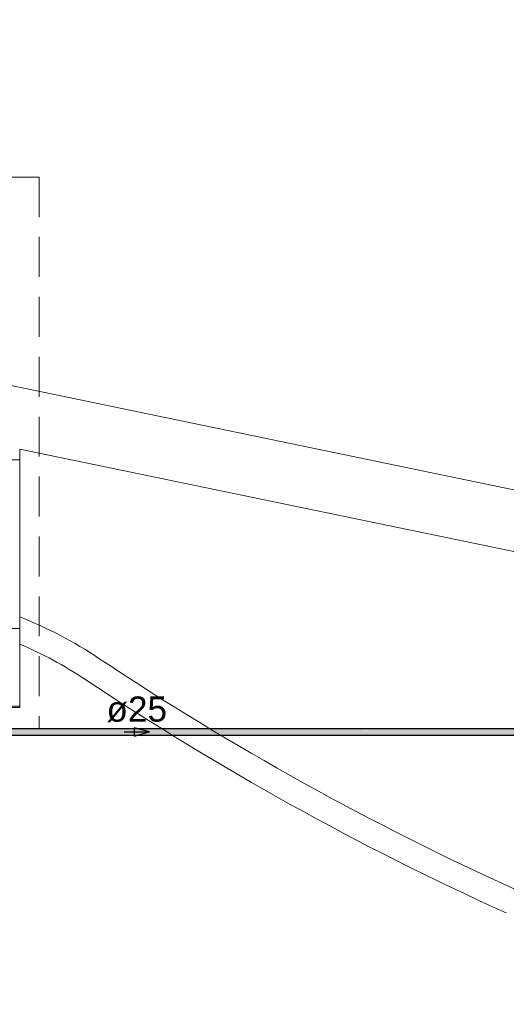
# Model space of a CAD drawing. Header units: millimetres. Extents: x 567 to 934, y -1 to 364.
# Tile 508 of 656: x 790 to 794, y 41 to 49. Entities that reach past the tile are written whole.
import ezdxf

# ---------------------------------------------------------------- set-up
doc = ezdxf.new("R2010")
doc.units = ezdxf.units.MM
doc.header["$MEASUREMENT"] = 0
doc.linetypes.add('HIDDEN2', pattern=[0.47625, 0.3175, -0.15875])
doc.linetypes.add('NULL', pattern=[0])
for name, color, linetype, lineweight in [('AF-Condutos', 140, 'Continuous', 25), ('AF-Sentido conduto', 140, 'Continuous', 30), ('AF-Textos conduto', 7, 'Continuous', 9), ('DI-Detalhes', 1, 'HIDDEN2', 9)]:
    doc.layers.add(name, color=color, linetype=linetype, lineweight=lineweight)
doc.layers.add('ARQ FINA', color=8, linetype='Continuous')
doc.styles.add('Arial', font='arial.ttf')

msp = doc.modelspace()

# ---------------------------------------------------------------- hatches: boundary and pattern name
at = {"layer": 'AF-Condutos', "linetype": 'Continuous'}
for points in [[(783.2948, 43.305), (798.768, 43.3018), (798.768, 43.305)], [(783.2948, 43.3018), (798.768, 43.2949), (798.768, 43.3018)], [(783.2948, 43.2949), (798.768, 43.2854), (798.768, 43.2949)], [(798.798, 43.3018), (783.3148, 43.305), (783.3148, 43.3018)], [(798.798, 43.2949), (783.3148, 43.3018), (783.3148, 43.2949)], [(798.798, 43.2854), (783.3148, 43.2948), (783.3148, 43.2854)], [(783.2948, 43.2854), (798.768, 43.275), (798.768, 43.2854)], [(783.2948, 43.275), (798.768, 43.2655), (798.768, 43.275)], [(783.2948, 43.2655), (798.768, 43.2585), (798.768, 43.2655)], [(783.2948, 43.2585), (798.768, 43.2553), (798.768, 43.2585)], [(798.798, 43.275), (783.3148, 43.2854), (783.3148, 43.275)], [(798.798, 43.2655), (783.3148, 43.275), (783.3148, 43.2655)], [(798.798, 43.2585), (783.3148, 43.2655), (783.3148, 43.2585)], [(798.798, 43.2553), (783.3148, 43.2585), (783.3148, 43.2553)]]:
    msp.add_hatch(color=151, dxfattribs=at).paths.add_polyline_path(points)

# ---------------------------------------------------------------- linework, layer by layer
at = {"layer": 'AF-Condutos'}
for p, q in [((798.768, 43.305), (783.2948, 43.305)), ((783.3148, 43.2553), (798.798, 43.2553))]:
    msp.add_line(p, q, dxfattribs=at)
at = {"layer": 'AF-Sentido conduto'}
for p, q in [((791.1113, 43.2802), (790.9906, 43.3125)), ((790.9906, 43.3125), (790.9906, 43.2478)), ((790.9906, 43.2478), (791.1113, 43.2802))]:
    msp.add_line(p, q, dxfattribs=at)
msp.add_lwpolyline([(790.9113, 43.2802), (791.1113, 43.2802)], dxfattribs=at)
at = {"layer": 'ARQ FINA', "lineweight": 5}
for p, q in [((813.7128, 41.1145), (749.5081, 54.441)), ((813.7128, 41.1145), (749.5081, 54.441)), ((790.0798, 45.4435), (790.0798, 45.5296)), ((790.0798, 45.5296), (803.8831, 42.6646)), ((790.0798, 45.4435), (789.9198, 45.4435)), ((790.0798, 44.1035), (790.0798, 45.4435)), ((789.9198, 44.1035), (790.0798, 44.1035)), ((790.0798, 43.4854), (790.0798, 44.1035)), ((784.8498, 43.4854), (790.0798, 43.4854)), ((784.8698, 43.4754), (790.0798, 43.4754)), ((790.0798, 43.4854), (790.0798, 43.4754))]:
    msp.add_line(p, q, dxfattribs=at)
for centre, radius, start, end in [((788.8313, 41.0437), 3.3899, 56.34348, 68.38913), ((788.8313, 41.0437), 3.1899, 56.34348, 66.95881), ((803.6809, 63.3464), 23.4042, 236.34348, 245.65652), ((803.6809, 63.3464), 23.6042, 236.34348, 245.65652)]:
    msp.add_arc(centre, radius, start, end, dxfattribs=at)
at = {"layer": 'DI-Detalhes'}
msp.add_lwpolyline([(782.8287, 47.692), (790.2344, 47.692), (790.2344, 43.3066), (782.8287, 43.3066), (782.8287, 47.692)], dxfattribs=at)

# ---------------------------------------------------------------- texts
at = {"layer": 'AF-Textos conduto', "linetype": 'NULL', "insert": (791.0113, 43.3568), "char_height": 0.2, "width": 0.962805, "attachment_point": 8, "line_spacing_factor": 0.6, "style": 'Arial'}
msp.add_mtext('ø25', dxfattribs=at)

doc.saveas('drawing.dxf')
